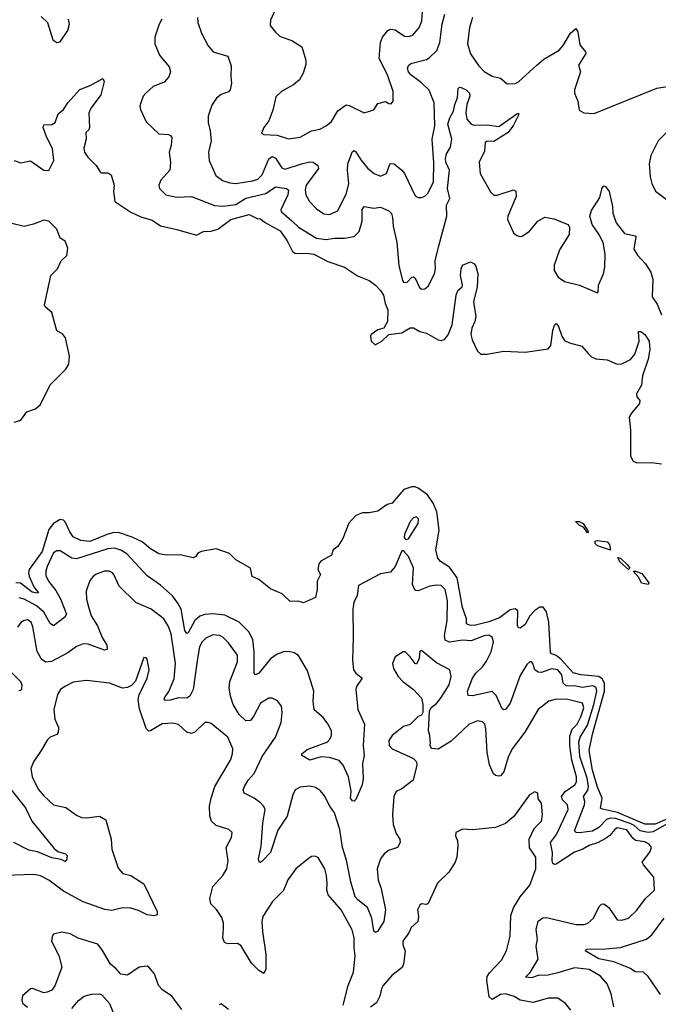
# Model space of a CAD drawing. Extents: x 2199565 to 2323334, y 894172 to 1018966.
# Tile 319 of 440: x 2291238 to 2295126, y 946690 to 952681. Entities that reach past the tile are written whole.
import ezdxf

# ---------------------------------------------------------------- set-up
doc = ezdxf.new("R2010")
doc.units = 0

msp = doc.modelspace()

# ---------------------------------------------------------------- linework, layer by layer
at = {"layer": '0CON10XD'}
for points in [[(2292795.5, 952744.5), (2292765, 952677.5), (2292764.2, 952645), (2292795.7, 952605), (2292825, 952579.4), (2292895, 952555.6), (2292956, 952516), (2292980, 952435), (2292981.2, 952408.8), (2292964.5, 952355), (2292941.9, 952315), (2292904.6, 952285.4), (2292833.4, 952246.6), (2292797.7, 952212.3), (2292778.7, 952131.3), (2292754.5, 952065.5), (2292724, 952025), (2292711.2, 951991.2), (2292725, 951983.3), (2292805, 951978.6), (2292875, 951955.8), (2292945, 951965.8), (2293015, 952004.2), (2293065, 952015.8), (2293105, 952035.8), (2293137.2, 952062.8), (2293175, 952127.5), (2293225, 952164.2), (2293245, 952160), (2293335, 952113.8), (2293395, 952132.5), (2293418, 952172), (2293465, 952183.8), (2293485, 952171.2), (2293500.7, 952169.3), (2293512, 952185), (2293511.9, 952245), (2293477.7, 952345), (2293426.1, 952445), (2293435, 952543.3), (2293447.8, 952575), (2293479.2, 952615), (2293495, 952624.4), (2293525, 952619.1), (2293580.3, 952580.3), (2293605, 952578.6), (2293632.1, 952587.9), (2293672.2, 952635), (2293686.2, 952675), (2293696.2, 952823.8)], [(2291369.7, 952699.7), (2291408, 952665), (2291439.5, 952559.5), (2291465, 952543.3), (2291485, 952546.7), (2291530.8, 952615), (2291541.4, 952655), (2291535.6, 952685)], [(2292104.4, 952685), (2292087.5, 952655), (2292062, 952575), (2292060.8, 952535), (2292089.2, 952465), (2292147.5, 952395), (2292155.8, 952364.2), (2292145.7, 952334.3), (2292117.9, 952302.1), (2292050.8, 952275), (2292007.1, 952235), (2291990.6, 952215), (2291975.5, 952175), (2291970, 952155), (2291973.3, 952135), (2292009.1, 952059.1), (2292085, 951985.8), (2292145, 951982.5), (2292157, 951977), (2292164, 951965), (2292160, 951915), (2292149.4, 951875), (2292155.6, 951814.4), (2292152.5, 951765), (2292098.6, 951705), (2292086, 951675), (2292088.8, 951655), (2292128.8, 951615), (2292195, 951602.2), (2292285, 951604.5), (2292425, 951551.2), (2292476, 951546), (2292555, 951557), (2292615, 951596.1), (2292736.8, 951623.2), (2292795, 951663.8), (2292863.6, 951653.6), (2292874.5, 951644.5), (2292870.5, 951615), (2292828.2, 951525), (2292830.6, 951515), (2292895, 951458.2), (2292935, 951419.3), (2293045, 951351.9), (2293105, 951344.2), (2293155, 951352.7), (2293215, 951352.3), (2293275, 951362.3), (2293305, 951393.1), (2293322.7, 951455), (2293324, 951526), (2293335, 951544), (2293395, 951535.5), (2293435, 951540), (2293485, 951519.2), (2293501.3, 951501.3), (2293508, 951478), (2293512.7, 951425), (2293534.7, 951325), (2293546.1, 951185), (2293568.8, 951095), (2293575, 951084.5), (2293595, 951081.5), (2293625, 951114.2), (2293635, 951116), (2293645, 951109.2), (2293672.7, 951052.7), (2293685, 951042), (2293705, 951044.3), (2293725, 951059.2), (2293762.9, 951135), (2293770, 951165), (2293767.9, 951215), (2293789.7, 951305), (2293839.7, 951485), (2293837.1, 951552.9), (2293856.4, 951593.6), (2293843.5, 951655), (2293855.6, 951765), (2293832.6, 951815), (2293829.6, 951835), (2293836.8, 951865), (2293861.3, 951905), (2293869.5, 951955), (2293844.8, 952045), (2293857.3, 952085), (2293878.6, 952125), (2293886.8, 952165), (2293903.8, 952205), (2293907.7, 952262.3), (2293915, 952270), (2293925, 952268), (2293956, 952255), (2293976.9, 952235), (2293977.8, 952215), (2293960.4, 952165), (2293953.8, 952113.8), (2293959.5, 952075), (2293986, 952045), (2294005, 952039.2), (2294085, 952041.9), (2294155, 952032.2), (2294265, 952107.5), (2294275, 952112.5), (2294275, 952100), (2294245, 952040), (2294211.5, 951995), (2294125, 951939.7), (2294085, 951941.8), (2294072.5, 951935), (2294069, 951881), (2294036.4, 951815), (2294041.8, 951745), (2294105, 951633.8), (2294125, 951613.8), (2294145, 951613.8), (2294245, 951646.7), (2294258.3, 951638.3), (2294261.2, 951605), (2294210.6, 951485), (2294208.1, 951465), (2294243.8, 951385), (2294265, 951368.8), (2294285, 951361.2), (2294297.5, 951365), (2294341.2, 951395), (2294393.3, 951455), (2294435, 951478.8), (2294489.7, 951469.7), (2294576.7, 951435), (2294585.9, 951415.9), (2294583.8, 951375), (2294525, 951281.2), (2294492, 951188), (2294492.2, 951155), (2294517.1, 951115), (2294555, 951088.5), (2294645.5, 951065.5), (2294745, 951022.5), (2294755, 951020), (2294760, 951025), (2294762, 951065), (2294792.2, 951135), (2294800.9, 951175), (2294803.1, 951255), (2294789.7, 951325), (2294765, 951376.9), (2294724.4, 951435), (2294709.2, 951485), (2294718.8, 951521.2), (2294770.7, 951599.3), (2294785, 951657.5), (2294795, 951670), (2294805, 951666.2), (2294826.9, 951635), (2294847.8, 951545), (2294848.9, 951505), (2294869.2, 951445), (2294921.1, 951381.1), (2294985, 951365.7), (2294989.4, 951359.4), (2294977.1, 951285), (2294998.6, 951248.6), (2295048.1, 951195), (2295080.6, 951145), (2295093, 951103), (2295088.5, 950995), (2295120, 950950), (2295145, 950886.2)], [(2292320.8, 952695), (2292322.9, 952665), (2292345, 952600), (2292385, 952521.2), (2292416.7, 952485), (2292505, 952460), (2292525, 952400), (2292522.9, 952335), (2292528.6, 952295), (2292520, 952255), (2292508.7, 952241.3), (2292464.6, 952225.4), (2292436.6, 952203.4), (2292407.8, 952162.2), (2292385.5, 952095), (2292385.6, 952055), (2292397.8, 952005), (2292403.3, 951945), (2292386.9, 951875), (2292391.1, 951825), (2292433.2, 951733.2), (2292472.4, 951702.4), (2292517.8, 951687.8), (2292555, 951683.9), (2292655, 951700.3), (2292688.7, 951711.3), (2292715, 951736.7), (2292755, 951834.5), (2292775, 951848), (2292795, 951839.5), (2292835, 951779.6), (2292855, 951772.5), (2292955, 951804.8), (2293005, 951815.8), (2293025, 951814.6), (2293054.4, 951795), (2293056.5, 951775), (2292982.3, 951675), (2292976.4, 951646.4), (2292979.4, 951615), (2293002.5, 951575), (2293045, 951531.4), (2293089.3, 951499.3), (2293125, 951495.6), (2293175, 951517.5), (2293228.8, 951625), (2293241.3, 951685), (2293233.6, 951765), (2293236.4, 951805), (2293265, 951880), (2293275, 951885.7), (2293285, 951877.1), (2293315, 951829.4)], [(2293315, 951829.4), (2293358.5, 951775), (2293395.8, 951745), (2293435, 951728.9), (2293471.9, 951745), (2293493.8, 951806.2), (2293518.8, 951805), (2293565, 951766.5), (2293581.2, 951745), (2293645, 951610), (2293665, 951600), (2293685, 951600), (2293705, 951607.5), (2293725, 951627.5), (2293758.5, 951695), (2293758.9, 951811.1), (2293749.6, 951955), (2293765.3, 952035.3), (2293762, 952175), (2293731.9, 952251.9), (2293685, 952296.2), (2293618.9, 952345), (2293604.5, 952365), (2293599.4, 952385), (2293605, 952403.3), (2293620, 952415), (2293715, 952439.6), (2293731.1, 952448.9), (2293777.1, 952492.9), (2293797, 952543), (2293809.7, 952655), (2293827.3, 952715)], [(2293995.4, 952695), (2293976.3, 952633.7), (2293963.6, 952535), (2293983.4, 952473.4), (2294031.9, 952401.9), (2294065, 952365.8), (2294115, 952338), (2294165, 952326.2), (2294205, 952291.2), (2294255, 952292.9), (2294275, 952302.9), (2294386, 952404), (2294429.5, 952440.5), (2294521.8, 952495), (2294547.5, 952525), (2294590.7, 952599.3), (2294625, 952626.7), (2294636.6, 952606.6), (2294647.9, 952527.9), (2294683.8, 952485), (2294685.8, 952475), (2294640, 952405), (2294652.5, 952365), (2294616.2, 952255), (2294616.7, 952235), (2294636.7, 952185), (2294645, 952130), (2294673.6, 952113.6), (2294735, 952110), (2295117.5, 952265), (2295180, 952275)], [(2291205, 951823.8), (2291245, 951811.2), (2291305, 951823.3), (2291385, 951766.7), (2291415, 951763.8), (2291445.9, 951824.1), (2291439.2, 951895), (2291398.8, 951975), (2291382, 952025), (2291385, 952042.5), (2291435, 952044.3), (2291453.8, 952055), (2291472.2, 952107.8), (2291504.7, 952135.3), (2291532.2, 952175), (2291605, 952256.5), (2291668.2, 952281.8), (2291745, 952322.5), (2291752.5, 952305), (2291732, 952225), (2291672.9, 952145), (2291658.9, 952115), (2291664, 952025), (2291659.2, 952010.8), (2291642, 951995), (2291642.5, 951955), (2291629.1, 951899.1), (2291633.1, 951875), (2291652.5, 951845), (2291703.9, 951793.9), (2291727.5, 951755), (2291735, 951750), (2291775, 951750), (2291795, 951737.5), (2291813.1, 951675), (2291810, 951635), (2291818.1, 951575), (2291915, 951510), (2291975, 951482.3), (2292045, 951461.8), (2292095, 951427.3), (2292195.7, 951405.7), (2292315, 951370), (2292358.3, 951391.7), (2292405, 951395.4), (2292445, 951406.8), (2292524.4, 951465), (2292635, 951495.7), (2292685, 951472), (2292705, 951470), (2292729.4, 951449.4), (2292825, 951396.1), (2292867.1, 951335), (2292900.1, 951270.1), (2292915, 951260), (2292935, 951258.8), (2292985, 951261.2), (2293028.8, 951255), (2293115, 951210.5), (2293215, 951176), (2293295, 951122), (2293365, 951093.8), (2293405, 951066.2), (2293435, 951033.8), (2293452.5, 951005), (2293463.1, 950955), (2293480, 950915), (2293478.5, 950845), (2293455.7, 950804.3), (2293418.8, 950795), (2293378.8, 950765), (2293374, 950755), (2293378.6, 950725), (2293402.2, 950702.2), (2293442.9, 950725), (2293485, 950766), (2293565, 950775.5), (2293615.9, 950805.9), (2293635, 950805.8), (2293673.8, 950785), (2293715, 950773.1), (2293785, 950734.3), (2293805, 950730), (2293825, 950736), (2293846.7, 950763.3), (2293871.2, 950825), (2293894.8, 951005.2), (2293905, 951033.3), (2293931.2, 951055), (2293934.2, 951065), (2293921.5, 951125), (2293925.8, 951165), (2293935, 951187.5), (2293983, 951207), (2294005, 951196.7), (2294015, 951182.5), (2294026.8, 951135), (2294023.6, 951056.4), (2294001.3, 950965), (2294014.7, 950875), (2294009.1, 950845), (2293990, 950805), (2293985.4, 950765), (2293992.9, 950732.9), (2294024.6, 950664.6), (2294045, 950647.1), (2294085, 950645.5), (2294184.6, 950665.4), (2294315, 950658.4), (2294455, 950678.9), (2294471.7, 950698.3), (2294485, 950790), (2294495, 950823.3), (2294505, 950832.5), (2294518.1, 950815), (2294539.6, 950755), (2294555, 950730), (2294584.7, 950714.7), (2294660.8, 950695), (2294699.7, 950649.7), (2294719.3, 950629.3), (2294745, 950617.5), (2294815, 950611.2), (2294875, 950584.5), (2294905, 950586.8), (2294956.7, 950613.3), (2294983, 950647), (2295010, 950725), (2295005.9, 950784.1), (2295018.8, 950785), (2295044, 950765), (2295070.4, 950725), (2295074.6, 950675), (2295063.5, 950615), (2295028.9, 950515), (2295022.9, 950457.1), (2294994.3, 950404.3), (2294995, 950387.5), (2295014, 950365), (2295011.4, 950345), (2294962.1, 950287.9), (2294947.7, 950262.3), (2294957.1, 950185), (2294957.3, 950025), (2294972.5, 949995), (2294995.4, 949985.4), (2295085, 949986.1), (2295145, 949979.2)], [(2295200.9, 952019.1), (2295124.3, 951945), (2295080, 951855), (2295071.4, 951805), (2295077.1, 951725), (2295085.7, 951685), (2295108.3, 951638.3), (2295216, 951556)], [(2291205, 950232.7), (2291246.3, 950243.7), (2291281.2, 950295), (2291335, 950314.2), (2291365, 950340), (2291425, 950459.5), (2291519.4, 950555), (2291538.1, 950585), (2291541.9, 950635), (2291517.5, 950745), (2291499.1, 950769.1), (2291465, 950787.5), (2291435, 950900), (2291393.6, 950933.6), (2291390, 950945), (2291428.8, 951125), (2291468, 951165), (2291491.2, 951215), (2291525, 951246.7), (2291531.2, 951291.2), (2291515, 951333.3), (2291485, 951352.5), (2291465, 951406), (2291415, 951455.6), (2291385, 951461.4), (2291323.2, 951436.8), (2291265, 951423.5), (2291182.7, 951442.7)], [(2295181.3, 947818.7), (2295106.6, 947786.6), (2295045, 947786.6), (2294878.2, 947858.2), (2294787.1, 947877.1), (2294774.6, 947884.6), (2294784.6, 947945), (2294755, 948011.8), (2294724.6, 948115), (2294704.4, 948235), (2294724.9, 948335), (2294797.9, 948595), (2294798.6, 948645), (2294785, 948671.1), (2294765, 948684.5), (2294655, 948695.2), (2294607.5, 948707.5), (2294535, 948789.3), (2294505, 948812.3), (2294475, 948822.1), (2294470.7, 948830.7), (2294459.3, 949015), (2294445, 949078), (2294425, 949106.7), (2294405, 949107.5), (2294375, 949086.2), (2294344.5, 949055), (2294315, 949001.4), (2294285, 948979.2), (2294275, 948982), (2294268.6, 948995), (2294271.2, 949085), (2294255, 949095.8), (2294225, 949090.4), (2294158.4, 949041.6), (2294095, 949018.3), (2294005, 948996.1), (2293976.4, 948996.4), (2293958, 949005), (2293959.1, 949035), (2293934.7, 949105), (2293901.5, 949285), (2293855, 949349.3), (2293799.2, 949385), (2293784.7, 949404.7), (2293772.7, 949455), (2293791.1, 949575), (2293777.5, 949687.5), (2293755, 949738.9), (2293720.2, 949790.2), (2293665, 949830.5), (2293645, 949838.9), (2293625, 949839.1), (2293577.8, 949822.3), (2293505, 949739.2), (2293475, 949730.6), (2293418.9, 949691.1), (2293365, 949680), (2293325, 949681.1), (2293284.2, 949665), (2293241.9, 949618.1), (2293205, 949523.8), (2293175, 949476.7), (2293146.7, 949455), (2293135.8, 949424.2), (2293072.5, 949387.5), (2293059.3, 949370.7), (2293053.3, 949335), (2293070, 949305), (2293048.8, 949265), (2293050, 949215), (2293040, 949165), (2292966.4, 949133.6), (2292933.6, 949143.6), (2292885, 949142), (2292837, 949187), (2292765, 949217.5), (2292695, 949274.4), (2292653.5, 949293.5), (2292643.8, 949345), (2292553.3, 949395), (2292515, 949433.3), (2292435, 949462), (2292342.5, 949445), (2292323.3, 949435), (2292310, 949415), (2292293.9, 949406.1), (2292215, 949424.3), (2292135, 949422.2), (2292085, 949431.4), (2292035, 949461.1), (2291983.8, 949503.8), (2291922.5, 949532.5), (2291840.3, 949560.3), (2291805, 949559.3), (2291775, 949550.9), (2291665, 949505.7), (2291611.5, 949511.5), (2291565, 949533.9), (2291543.3, 949565), (2291515.6, 949625.6), (2291505, 949635.3), (2291485, 949640), (2291445, 949615.9), (2291415, 949580.3), (2291375.5, 949445), (2291296.9, 949335), (2291292.6, 949315), (2291296.5, 949295), (2291325, 949229.6), (2291352.5, 949195), (2291345, 949191.2), (2291315, 949198.8), (2291242.5, 949252.5), (2291215, 949255.1)], [(2293595, 949517.5), (2293605, 949523.3), (2293664, 949615), (2293665.8, 949645), (2293655, 949656.2), (2293635, 949651.2), (2293615, 949628.8), (2293584, 949555), (2293580, 949535), (2293585, 949520), (2293595, 949517.5)], [(2294695, 949560), (2294672.5, 949592.5), (2294644, 949605), (2294622.9, 949627.1), (2294645, 949627.8), (2294668, 949615), (2294695.8, 949575), (2294700, 949565), (2294695, 949560)], [(2294835, 949453.3), (2294755, 949480.8), (2294740.8, 949495), (2294740.9, 949509.1), (2294755, 949512.9), (2294815, 949504), (2294828.7, 949488.7), (2294835, 949453.3)], [(2292234.5, 949024.5), (2292221.1, 949095), (2292201.7, 949131.7), (2292167.9, 949175), (2292095, 949240.9), (2292015, 949297.5), (2291890.4, 949430.4), (2291854.2, 949454.2), (2291815, 949465.9), (2291775, 949461.2), (2291585, 949401.1), (2291555, 949405.3), (2291485, 949450), (2291465, 949450.5), (2291445, 949436.5), (2291405.3, 949355), (2291397.1, 949325), (2291398.5, 949298.5), (2291413.2, 949265), (2291457.8, 949207.8), (2291487.4, 949157.4), (2291523.8, 949065), (2291512.9, 949045), (2291445, 948993.3), (2291425, 949006.7), (2291385.4, 949075.4), (2291341.1, 949115), (2291265, 949154.8), (2291235, 949163.6)], [(2295175, 947785.5), (2295095, 947739.8), (2295065, 947735.4), (2295015, 947745.9), (2294978.6, 947778.6), (2294955, 947791.2), (2294865, 947820.1), (2294835, 947823.3), (2294811, 947815), (2294765, 947765.8), (2294725, 947744.8), (2294643.4, 947733.4), (2294625.3, 947735.3), (2294615.4, 947745), (2294676.1, 947905), (2294679, 947925), (2294671.6, 947955), (2294697, 947993), (2294701.8, 948015), (2294693.8, 948066.2), (2294647.4, 948197.4), (2294641.7, 948285), (2294651.1, 948315), (2294695, 948389.1), (2294734, 948515), (2294752, 948595), (2294747.5, 948615), (2294736.9, 948625), (2294725, 948628.4), (2294665, 948619), (2294625, 948626.5), (2294565, 948627.7), (2294546.8, 948645), (2294538.1, 948695), (2294515.1, 948725.1), (2294475, 948731.7), (2294415, 948709.6), (2294395, 948710.5), (2294375.4, 948725), (2294363.1, 948763.1), (2294353.9, 948773.9), (2294345, 948774), (2294325, 948758), (2294285, 948690.8), (2294225, 948522.5), (2294195, 948484), (2294185, 948482), (2294175, 948489.2), (2294139.2, 948569.2), (2294115, 948594.4), (2293995, 948566.8), (2293969.6, 948569.6), (2293964.7, 948595), (2293994.2, 948675), (2294014.7, 948705), (2294056.8, 948743.2), (2294080.9, 948779.1), (2294109.2, 948835), (2294123.1, 948895), (2294115.4, 948925), (2294095, 948937.2), (2294065, 948932.4), (2293987.3, 948902.7), (2293935, 948906.4), (2293855, 948894.8), (2293829.2, 948905), (2293823.9, 948933.9), (2293841.5, 949025), (2293843, 949145), (2293828, 949215), (2293805, 949238.2), (2293775, 949240.8), (2293735, 949233.9), (2293665, 949205.5), (2293645, 949209.2), (2293630.5, 949245), (2293636.8, 949346.8), (2293606.2, 949415), (2293575, 949450), (2293565, 949450), (2293523.3, 949355), (2293495, 949320), (2293435, 949310.6), (2293301.7, 949238.3), (2293293, 949177), (2293272.9, 949135), (2293266.7, 949095), (2293267.9, 948922.1), (2293264.4, 948785), (2293270, 948725), (2293285, 948704.4), (2293323.8, 948675), (2293288.9, 948625), (2293284.5, 948605), (2293296.7, 948485), (2293338.2, 948395), (2293329.3, 948265), (2293334.6, 948205), (2293324.5, 948155), (2293330, 948065), (2293323.1, 948025), (2293285, 947936.7), (2293275, 947926.2), (2293265, 947928), (2293253.2, 947945), (2293256.6, 947986.6), (2293239.6, 948075), (2293207.1, 948145), (2293183.9, 948173.9), (2293125, 948192), (2293073.9, 948196.1), (2293005, 948176.2), (2292956.7, 948205), (2292956.2, 948215), (2292989.5, 948240.5), (2293091.3, 948278.7), (2293111.2, 948285), (2293126.4, 948303.6), (2293135.7, 948325), (2293135.8, 948355), (2293115, 948396.7), (2293085.5, 948435.5), (2293031.3, 948481.3), (2293024.5, 948535), (2293029.5, 948595), (2292990, 948720), (2292935, 948812), (2292909.1, 948829.1), (2292875, 948837.5), (2292845, 948834.2), (2292805, 948820), (2292765, 948793.3), (2292695, 948705.7), (2292674.4, 948694.4), (2292665.7, 948705.7), (2292666, 948835), (2292657.9, 948907.9), (2292635.3, 948955.3), (2292575, 949016.5), (2292487.2, 949057.2), (2292415, 949066.9), (2292365, 949062.7), (2292335, 949051.2), (2292304, 949026), (2292265, 948951.2), (2292255, 948946.2), (2292244.2, 948965), (2292234.5, 949024.5)], [(2294945, 949336.7), (2294892.1, 949382.1), (2294880.7, 949409.3), (2294895, 949405.7), (2294939.2, 949365), (2294953.3, 949345), (2294945, 949336.7)], [(2295075, 947616.7), (2295084.2, 947645), (2295070.8, 947665), (2295045, 947678.9), (2294987.9, 947687.9), (2294971.4, 947701.4), (2294935, 947752.5), (2294876.4, 947763.6), (2294861.2, 947755), (2294832, 947718), (2294809, 947701), (2294755, 947673.8), (2294705, 947657.1), (2294665.8, 947634.2), (2294615, 947616.6), (2294505, 947543), (2294495, 947541), (2294485, 947547.9), (2294480.2, 947565), (2294482.5, 947615), (2294469.4, 947675), (2294506.7, 947723.3), (2294577.8, 947875), (2294574.3, 947904.3), (2294542, 947935), (2294536.7, 947955), (2294559.1, 947985), (2294617.9, 948025), (2294629, 948045), (2294627.2, 948075), (2294598.9, 948175), (2294586.8, 948265), (2294588, 948322), (2294601.9, 948365), (2294631.6, 948395), (2294655, 948438.9), (2294671.9, 948495), (2294665, 948522.9), (2294575, 948545.3), (2294503.6, 948546.4), (2294458.8, 948535), (2294395, 948483.8), (2294313.3, 948346.7), (2294236.2, 948245), (2294212.3, 948195), (2294185.3, 948104.7), (2294165, 948081.2), (2294155, 948078.8), (2294135, 948082), (2294122.1, 948092.1), (2294098.3, 948148.3), (2294084.6, 948225.4), (2294076.9, 948366.9), (2294069.4, 948395), (2294055, 948410), (2294025, 948415.6), (2293975, 948395.6), (2293865, 948291.5), (2293785, 948242.9), (2293745, 948247.5), (2293736.7, 948265), (2293739.3, 948279.3), (2293736.2, 948325), (2293726.2, 948355), (2293733.3, 948475), (2293744.1, 948495.9), (2293775, 948520), (2293805, 948557.5), (2293852.7, 948635), (2293864.3, 948684.3), (2293858, 948725), (2293775, 948768.1), (2293685, 948842.5), (2293675, 948840), (2293670, 948795), (2293655, 948760), (2293645, 948763.3), (2293615.4, 948805.4), (2293585, 948834.2), (2293572.5, 948835), (2293523.8, 948805), (2293508, 948765), (2293515, 948733.3), (2293542.5, 948685), (2293570, 948655), (2293636.2, 948605), (2293684.1, 948554.1), (2293693.3, 948515), (2293692.5, 948465), (2293685, 948450), (2293665, 948442.5), (2293616.1, 948393.9), (2293575, 948381.2), (2293506.7, 948325), (2293486.2, 948295), (2293488, 948265), (2293506.7, 948245), (2293635, 948186), (2293654.2, 948165), (2293657.1, 948145), (2293633.3, 948055), (2293565, 948001.9), (2293531.2, 947985), (2293515.7, 947955), (2293507.5, 947845), (2293512.5, 947785), (2293529.3, 947729.3), (2293551.9, 947695), (2293553.8, 947675), (2293539.2, 947645), (2293484, 947626), (2293457.1, 947605), (2293435.6, 947575), (2293415.6, 947515), (2293420, 947445), (2293438.5, 947395), (2293464.7, 947265), (2293455.4, 947195), (2293416.6, 947133.4), (2293405, 947128), (2293394.5, 947135), (2293381.8, 947215), (2293355, 947279.2), (2293296.1, 947326.1), (2293281.5, 947345), (2293254.7, 947435), (2293227.5, 947567.5), (2293203.5, 947645), (2293186.5, 947755), (2293155.4, 947855), (2293126.5, 947895), (2293095, 947958), (2293069.8, 947989.8), (2293039.8, 948009.8), (2293005, 948018.5), (2292945, 948012.2), (2292914.7, 947995.3), (2292900.4, 947965), (2292867.3, 947835), (2292810.4, 947749.6), (2292765.7, 947614.3), (2292715, 947561.2), (2292705, 947553.8), (2292696.4, 947556.4), (2292693.1, 947575), (2292709.2, 947650.8), (2292719.5, 947795), (2292732.9, 947875), (2292725, 947894.2), (2292705.4, 947915.4), (2292665, 947944.4), (2292604.3, 947974.3), (2292598.6, 947995), (2292606, 948016), (2292630, 948055), (2292665.4, 948095), (2292715, 948198.6), (2292795.6, 948315), (2292830, 948405), (2292835.6, 948465.6), (2292832, 948505), (2292807.6, 948537.6), (2292775, 948552.5), (2292755, 948552.5), (2292705, 948523.1), (2292664.7, 948445.3), (2292642.9, 948417.1), (2292615, 948415.6), (2292575, 948453.3), (2292537.6, 948515), (2292521.2, 948565), (2292513.7, 948615), (2292517.9, 948655), (2292563.8, 948775), (2292563.8, 948815), (2292510.3, 948890.3), (2292474.4, 948925), (2292454.2, 948934.2), (2292415, 948937.6), (2292371.7, 948918.3), (2292349.7, 948895), (2292333.6, 948865), (2292320.3, 948795), (2292294.5, 948605), (2292275, 948565.8), (2292255, 948553.1), (2292205, 948554.6), (2292155, 948540.3), (2292125, 948539.4), (2292118.6, 948545), (2292120, 948555), (2292146.7, 948593.3), (2292178.5, 948671.5), (2292187, 948765), (2292161.2, 948945), (2292143, 948993), (2292116.5, 949036.5), (2292038.1, 949095), (2291945.3, 949135.3), (2291843.3, 949235), (2291811.5, 949305), (2291804.3, 949315), (2291782.5, 949325), (2291754.7, 949325.3), (2291705, 949308.1), (2291685, 949294.2), (2291665, 949268.8), (2291642.9, 949205), (2291645.6, 949155), (2291658.2, 949108.2), (2291673.8, 949055), (2291712.8, 948992.7), (2291741.4, 948921.4), (2291769.1, 948875), (2291771.4, 948848.6), (2291755, 948844.6), (2291655, 948881.2), (2291625, 948883.5), (2291585, 948868.1), (2291530.9, 948829.1), (2291433, 948777), (2291395, 948773.1), (2291371.1, 948791.1), (2291345, 948836.2), (2291318.1, 948988.1), (2291307.8, 949015), (2291285, 949029.4), (2291265, 949025.6), (2291245, 949014.3), (2291225, 948986)], [(2295065, 949244), (2295023.6, 949253.6), (2295008.2, 949288.2), (2294972.5, 949325), (2294990, 949325), (2295025, 949312), (2295067.5, 949255), (2295065, 949244)], [(2293208.2, 946685), (2293238.9, 946805), (2293270, 946885), (2293281.1, 946985), (2293273.8, 947035), (2293275.4, 947095.4), (2293263.1, 947143.1), (2293194.7, 947264.7), (2293116.2, 947356.2), (2293107.8, 947385), (2293111.1, 947425), (2293105.6, 947475), (2293095.6, 947515), (2293055, 947583.3), (2293035, 947591.2), (2293015, 947588.8), (2292995, 947576.2), (2292920, 947515), (2292871.8, 947448.2), (2292845, 947383.8), (2292778, 947315), (2292718.6, 947225), (2292712.2, 947195), (2292716.6, 947133.4), (2292737.4, 946992.6), (2292736.9, 946905), (2292725, 946877.5), (2292695, 946897.1), (2292649.8, 946939.8), (2292585, 947049.2), (2292565, 947060), (2292505, 947058.6), (2292485, 947066.2), (2292475.6, 947095), (2292478.3, 947151.7), (2292479.6, 947185), (2292469.2, 947219.2), (2292437, 947267), (2292401.3, 947301.3), (2292395.6, 947335), (2292413.8, 947406.2), (2292475.8, 947475), (2292500, 947515), (2292507, 947563), (2292494.4, 947645), (2292527.5, 947705), (2292532, 947735), (2292512.5, 947755), (2292435, 947778.1), (2292406.9, 947805), (2292396.2, 947835), (2292394.7, 947895.3), (2292403.2, 947945), (2292426.9, 948015), (2292521.4, 948175), (2292534.3, 948215), (2292535.6, 948245), (2292505.6, 948315), (2292405, 948399.2), (2292385, 948405.8), (2292365, 948404.2), (2292305, 948345.6), (2292285, 948338.2), (2292255, 948345.5), (2292205, 948391.9), (2292171.5, 948401.5), (2292105, 948396.4), (2292034.1, 948354.1), (2292025, 948352.5), (2292008.9, 948368.9), (2291968.3, 948488.3), (2291960, 948545), (2291966.2, 948573.8), (2292013.8, 948675), (2292026.2, 948725), (2292015, 948790), (2292008.3, 948798.3), (2291995, 948800), (2291942.7, 948657.3), (2291919.1, 948630.9), (2291895, 948617.1), (2291865, 948614.5), (2291785, 948643.5), (2291645, 948661.1), (2291565, 948649.5), (2291512.5, 948625), (2291486.9, 948605), (2291468.9, 948575), (2291446.7, 948485), (2291453.1, 948425), (2291474.3, 948375), (2291472.5, 948345), (2291465, 948332), (2291424.5, 948315.5), (2291405, 948298), (2291368.6, 948235), (2291322.2, 948165), (2291306.5, 948125), (2291313.6, 948075), (2291350.4, 948000.4), (2291385, 947958.1), (2291445, 947903.3), (2291518.7, 947888.7), (2291585, 947841.2), (2291615, 947828), (2291645, 947825.8), (2291725, 947835.7), (2291762.7, 947812.7), (2291795.6, 947695), (2291799.6, 947635), (2291838.6, 947518.6), (2291867.2, 947487.2), (2291915, 947473.3), (2291995, 947423.8), (2292075.5, 947255.5), (2292075.7, 947234.3), (2292055, 947228), (2292015, 947234.3), (2291961.7, 947261.7), (2291915, 947275.7), (2291865, 947277.1), (2291798.7, 947261.3), (2291757.1, 947267.1), (2291625, 947313.3), (2291505, 947378.2), (2291415, 947446.4), (2291365, 947471.5), (2291325, 947479.6), (2291150, 947475)], [(2291173.3, 948725), (2291244.4, 948655), (2291251.1, 948635), (2291250, 948610), (2291245, 948600), (2291232.9, 948597.1)], [(2291186.2, 947995), (2291272.9, 947885), (2291311.5, 947805), (2291448.1, 947638.1), (2291470.9, 947620.9), (2291516.7, 947605), (2291527.5, 947595), (2291524, 947566), (2291515, 947560), (2291491.8, 947571.8), (2291435, 947581.1), (2291347.2, 947617.2), (2291295, 947628.9), (2291202.9, 947675)], [(2294594, 946655), (2294562, 946695), (2294515, 946728.6), (2294455, 946726.9), (2294365, 946701.1), (2294285, 946715.7), (2294247.8, 946737.8), (2294195, 946753.3), (2294165, 946750), (2294115, 946720.6), (2294096.3, 946736.3), (2294082.2, 946835), (2294085, 946860), (2294098, 946882), (2294171.3, 946958.7), (2294202.9, 947015), (2294224.3, 947105), (2294228.7, 947231.3), (2294243.6, 947276.4), (2294285.4, 947344.6), (2294343.3, 947415), (2294380.5, 947515), (2294379.6, 947585), (2294341.7, 947641.7), (2294340, 947695), (2294370.9, 947759.1), (2294414.2, 947805), (2294421.1, 947845), (2294415.7, 947915), (2294395, 947940), (2294392.5, 947975), (2294375, 947983.3), (2294341.2, 947965), (2294246.2, 947833.8), (2294195, 947791.1), (2294135, 947766.9), (2293995, 947752.5), (2293934.2, 947755.8), (2293894.1, 947735.9), (2293891.2, 947715), (2293904.2, 947685), (2293905.7, 947655), (2293900, 947585), (2293888.6, 947555), (2293850, 947495), (2293781.8, 947428.2), (2293725, 947303.8), (2293715, 947296.7), (2293685, 947302), (2293675, 947294), (2293659.2, 947265), (2293666, 947225), (2293662, 947195), (2293621.9, 947158.1), (2293607.1, 947125), (2293571.4, 947075), (2293571.4, 947055), (2293584.3, 947014.3), (2293574.5, 946935), (2293566.5, 946915), (2293503.3, 946865), (2293451.8, 946805), (2293440.8, 946785), (2293430.9, 946739.1), (2293410, 946700), (2293375, 946673.5)], [(2294855.6, 946675), (2294840, 946755), (2294814.1, 946814.1), (2294775, 946861.1), (2294705, 946901.8), (2294615, 946912.9), (2294515, 946881.6), (2294455, 946868), (2294395, 946864.7), (2294355, 946851.1), (2294317.5, 946855), (2294346.9, 946883.1), (2294394.2, 946965), (2294383.1, 947045), (2294391.1, 947085), (2294383.3, 947145), (2294393.8, 947196.2), (2294423.1, 947216.9), (2294445, 947218.8), (2294625, 947176.4), (2294675, 947176.5), (2294697.5, 947185), (2294731.9, 947215), (2294765.6, 947285), (2294780.9, 947299.1), (2294795, 947301.9), (2294825, 947280), (2294875, 947204.2), (2294905, 947201.4), (2294945, 947214.3), (2294995, 947262.5), (2295048.9, 947335), (2295102.3, 947385), (2295098.1, 947465), (2295035, 947538.1), (2295028.5, 947555), (2295075, 947616.7)], [(2295139.6, 946749.6), (2295065, 946859.2), (2295035.4, 946885.4), (2294985, 946888.8), (2294957.4, 946907.4), (2294855, 946949.4), (2294765, 946967.5), (2294680, 947015), (2294690, 947025), (2294805, 947027.2), (2294895, 947036.3), (2295053.7, 947086.3), (2295087.6, 947112.4), (2295161.4, 947215)], [(2292225, 946658.8), (2292165, 946740), (2292108, 946778), (2292083.3, 946805), (2292059.2, 946875), (2292025, 946916.7), (2292015, 946923.3), (2291965, 946916.7), (2291895, 946867.5), (2291855, 946873.3), (2291826.7, 946906.7), (2291791.2, 946935), (2291742.5, 947017.5), (2291715, 947056), (2291595, 947092.5), (2291545, 947120), (2291495, 947130), (2291445, 947116.7), (2291436.1, 947103.9), (2291431.2, 947075), (2291476.9, 946986.9), (2291494.3, 946915.7), (2291454, 946806), (2291435, 946776.7), (2291406.1, 946763.9), (2291385, 946761.2), (2291315.7, 946785.7), (2291303.3, 946785), (2291255, 946742.5), (2291251.2, 946715), (2291256.4, 946696.4), (2291285, 946673.3)], [(2291555, 946664.2), (2291595.5, 946714.5), (2291630, 946740), (2291675, 946753.1), (2291725, 946753.8), (2291737.7, 946747.7), (2291786.2, 946695), (2291806.2, 946645)], [(2292508.8, 946658.8), (2292465, 946692.5), (2292453.6, 946686.4)]]:
    msp.add_lwpolyline(points, dxfattribs=at)

doc.saveas('drawing.dxf')
